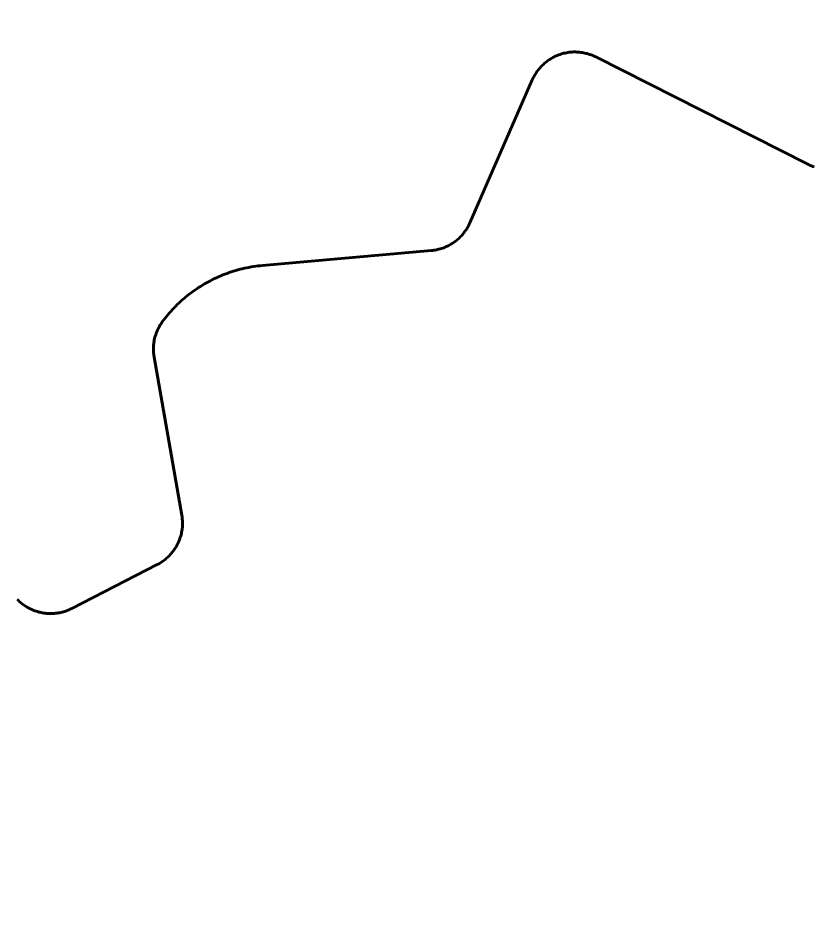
# Model space of a CAD drawing. Extents: x -1643653 to 4543381, y 1624270 to 13878484.
# Drawn here: x 664885 to 666598, y 8952735 to 8954689 of the extents above; entities that cross this region are included whole.
import ezdxf

# ---------------------------------------------------------------- set-up
doc = ezdxf.new("R2010")
doc.units = 0
doc.header["$LTSCALE"] = 200
for name, color, linetype, lineweight in [('1', 7, 'Continuous', 13), ('24', 7, 'Continuous', 25), ('27', 7, 'Continuous', 53), ('28', 7, 'Continuous', 53), ('53', 7, 'Continuous', 106), ('60', 7, 'Continuous', 53)]:
    doc.layers.add(name, color=color, linetype=linetype, lineweight=lineweight)

msp = doc.modelspace()

# ---------------------------------------------------------------- linework, layer by layer
at = {"layer": '1', "lineweight": 25}
msp.add_spline([(814781, 9009175.5), (814787.2, 9009173.4), (814796.9, 9009173.4), (814799.4, 9009172.4), (814805.1, 9009174.5), (814805.6, 9009176.5), (814811.7, 9009179.5), (814811.7, 9009179.5), (814801.5, 9009181), (814790.7, 9009181.5), (814784.1, 9009183.1), (814777.4, 9009185.1), (814778.4, 9009175.5)], degree=3, dxfattribs=at)
at = {"layer": '24'}
msp.add_spline([(665209.5, 8949437.1), (665261.8, 8949907.3), (665888.8, 8950560.5), (666750.9, 8951187.5), (667665.3, 8951814.5), (668344.5, 8952363.1), (668788.7, 8952911.7), (669180.6, 8953564.9), (669154.4, 8954270.2), (669755.3, 8954662.1), (670486.8, 8955027.9), (671218.3, 8955785.5), (671166.1, 8956360.3), (671531.8, 8956726), (671479.6, 8956987.3), (670957.1, 8957405.3), (670695.8, 8957849.4), (671139.9, 8958502.5), (671845.3, 8959207.9), (672394, 8958789.9), (673047.1, 8959234), (673465.1, 8959834.9), (673177.7, 8960461.9), (673987.6, 8960749.3), (675163.2, 8960879.9), (676103.7, 8960906.1), (677253.2, 8961428.6), (677697.4, 8961559.2), (678115.4, 8962133.9), (678611.8, 8962369.1), (678820.8, 8962919.9), (679291, 8963704.1), (679918, 8964226.8), (679944.1, 8964697.3), (679709, 8965272.3), (679291, 8966004.2), (678115.4, 8966945.2)], degree=3, dxfattribs=at)
at = {"layer": '27'}
for points in [[(666049.2, 8954609.8), (666046.5, 8954608.8), (666043.9, 8954607.7), (666041.3, 8954606.6), (666038.8, 8954605.3), (666036.3, 8954604), (666033.8, 8954602.7), (666031.4, 8954601.2), (666029, 8954599.7), (666026.6, 8954598.1), (666024.3, 8954596.5), (666022.1, 8954594.8), (666019.9, 8954593), (666017.7, 8954591.2), (666015.6, 8954589.3), (666013.6, 8954587.3), (666011.6, 8954585.3), (666009.6, 8954583.3), (666007.8, 8954581.2), (666005.9, 8954579), (666004.2, 8954576.8), (666002.5, 8954574.5), (666000.9, 8954572.2), (665999.3, 8954569.8), (665997.8, 8954567.4), (665996.4, 8954565), (665995.1, 8954562.5), (665993.8, 8954560), (665992.6, 8954557.4), (665991.9, 8954556), (665857.4, 8954248), (665856.2, 8954245.4), (665855, 8954242.8), (665853.6, 8954240.3), (665852.3, 8954237.9), (665850.8, 8954235.4), (665849.3, 8954233), (665847.7, 8954230.7), (665846.1, 8954228.4), (665844.3, 8954226.2), (665842.6, 8954224), (665840.7, 8954221.8), (665838.8, 8954219.7), (665836.8, 8954217.7), (665834.8, 8954215.7), (665832.8, 8954213.8), (665830.6, 8954211.9), (665828.5, 8954210.1), (665826.2, 8954208.4), (665824, 8954206.7), (665821.6, 8954205.1), (665819.3, 8954203.5), (665816.8, 8954202), (665814.4, 8954200.6), (665811.9, 8954199.3), (665809.4, 8954198), (665806.8, 8954196.8), (665804.2, 8954195.7), (665801.6, 8954194.6), (665799, 8954193.7), (665796.3, 8954192.8), (665793.6, 8954191.9), (665790.8, 8954191.2), (665788.1, 8954190.5), (665785.3, 8954189.9), (665782.5, 8954189.4), (665779.8, 8954189), (665776.9, 8954188.6), (665774.5, 8954188.4), (665411.1, 8954156.3), (665406.2, 8954155.8), (665401.3, 8954155.2), (665396.5, 8954154.6), (665391.6, 8954153.9), (665386.8, 8954153.1), (665382, 8954152.2), (665377.1, 8954151.3), (665372.3, 8954150.3), (665367.6, 8954149.2), (665362.8, 8954148), (665358.1, 8954146.7), (665353.4, 8954145.4), (665348.7, 8954144), (665344, 8954142.5), (665339.4, 8954140.9), (665334.8, 8954139.3), (665330.2, 8954137.6), (665325.6, 8954135.8), (665321.1, 8954133.9), (665316.6, 8954132), (665312.1, 8954130), (665307.7, 8954127.9), (665303.3, 8954125.8), (665298.9, 8954123.5), (665294.6, 8954121.2), (665290.3, 8954118.9), (665286, 8954116.4), (665281.8, 8954113.9), (665277.7, 8954111.3), (665273.5, 8954108.7), (665269.5, 8954106)], [(665269.5, 8954106), (665273.5, 8954108.7), (665277.7, 8954111.3), (665281.8, 8954113.9), (665286, 8954116.4), (665290.3, 8954118.9), (665294.6, 8954121.2), (665298.9, 8954123.5), (665303.3, 8954125.8), (665307.7, 8954127.9), (665312.1, 8954130), (665316.6, 8954132), (665321.1, 8954133.9), (665325.6, 8954135.8), (665330.2, 8954137.6), (665334.8, 8954139.3), (665339.4, 8954140.9), (665344, 8954142.5), (665348.7, 8954144), (665353.4, 8954145.4), (665358.1, 8954146.7), (665362.8, 8954148), (665367.6, 8954149.2), (665372.3, 8954150.3), (665377.1, 8954151.3), (665382, 8954152.2), (665386.8, 8954153.1), (665391.6, 8954153.9), (665396.5, 8954154.6), (665401.3, 8954155.2), (665406.2, 8954155.8), (665411.1, 8954156.3), (665774.5, 8954188.4), (665776.9, 8954188.6), (665779.8, 8954189), (665782.5, 8954189.4), (665785.3, 8954189.9), (665788.1, 8954190.5), (665790.8, 8954191.2), (665793.6, 8954191.9), (665796.3, 8954192.8), (665799, 8954193.7), (665801.6, 8954194.6), (665804.2, 8954195.7), (665806.8, 8954196.8), (665809.4, 8954198), (665811.9, 8954199.3), (665814.4, 8954200.6), (665816.8, 8954202), (665819.3, 8954203.5), (665821.6, 8954205.1), (665824, 8954206.7), (665826.2, 8954208.4), (665828.5, 8954210.1), (665830.6, 8954211.9), (665832.8, 8954213.8), (665834.8, 8954215.7), (665836.8, 8954217.7), (665838.8, 8954219.7), (665840.7, 8954221.8), (665842.6, 8954224), (665844.3, 8954226.2), (665846.1, 8954228.4), (665847.7, 8954230.7), (665849.3, 8954233), (665850.8, 8954235.4), (665852.3, 8954237.9), (665853.6, 8954240.3), (665855, 8954242.8), (665856.2, 8954245.4), (665857.4, 8954248), (665991.9, 8954556), (665992.6, 8954557.4), (665993.8, 8954560), (665995.1, 8954562.5), (665996.4, 8954565), (665997.8, 8954567.4), (665999.3, 8954569.8), (666000.9, 8954572.2), (666002.5, 8954574.5), (666004.2, 8954576.8), (666005.9, 8954579), (666007.8, 8954581.2), (666009.6, 8954583.3), (666011.6, 8954585.3), (666013.6, 8954587.3), (666015.6, 8954589.3), (666017.7, 8954591.2), (666019.9, 8954593), (666022.1, 8954594.8), (666024.3, 8954596.5), (666026.6, 8954598.1), (666029, 8954599.7), (666031.4, 8954601.2), (666033.8, 8954602.7), (666036.3, 8954604), (666038.8, 8954605.3), (666041.3, 8954606.6), (666043.9, 8954607.7), (666046.5, 8954608.8), (666049.2, 8954609.8)], [(666598.2, 8954368.8), (666595.5, 8954369.7), (666592.8, 8954370.7), (666590.2, 8954371.7), (666587.6, 8954372.9), (666585, 8954374.1), (666583.2, 8954374.9), (666128.8, 8954605.2), (666126.2, 8954606.4), (666123.7, 8954607.6), (666121, 8954608.7), (666118.4, 8954609.7), (666115.7, 8954610.6), (666113.1, 8954611.5), (666110.3, 8954612.3), (666107.6, 8954613), (666104.8, 8954613.7), (666102.1, 8954614.2), (666099.3, 8954614.7), (666096.5, 8954615.1), (666093.7, 8954615.4), (666090.9, 8954615.7), (666088, 8954615.8), (666085.2, 8954615.9), (666082.4, 8954615.9), (666079.6, 8954615.9), (666076.7, 8954615.7), (666073.9, 8954615.5), (666071.1, 8954615.2), (666068.3, 8954614.8), (666065.5, 8954614.3), (666062.7, 8954613.7), (666060, 8954613.1), (666057.2, 8954612.4), (666054.5, 8954611.6), (666051.8, 8954610.8), (666049.2, 8954609.8)], [(666049.2, 8954609.8), (666051.8, 8954610.8), (666054.5, 8954611.6), (666057.2, 8954612.4), (666060, 8954613.1), (666062.7, 8954613.7), (666065.5, 8954614.3), (666068.3, 8954614.8), (666071.1, 8954615.2), (666073.9, 8954615.5), (666076.7, 8954615.7), (666079.6, 8954615.9), (666082.4, 8954615.9), (666085.2, 8954615.9), (666088, 8954615.8), (666090.9, 8954615.7), (666093.7, 8954615.4), (666096.5, 8954615.1), (666099.3, 8954614.7), (666102.1, 8954614.2), (666104.8, 8954613.7), (666107.6, 8954613), (666110.3, 8954612.3), (666113.1, 8954611.5), (666115.7, 8954610.6), (666118.4, 8954609.7), (666121, 8954608.7), (666123.7, 8954607.6), (666126.2, 8954606.4), (666128.8, 8954605.2), (666583.2, 8954374.9), (666585, 8954374.1), (666587.6, 8954372.9), (666590.2, 8954371.7), (666592.8, 8954370.7), (666595.5, 8954369.7), (666598.2, 8954368.8)], [(665269.5, 8954106), (665265.4, 8954103.2), (665261.4, 8954100.4), (665257.5, 8954097.5), (665253.6, 8954094.5), (665249.8, 8954091.5), (665246, 8954088.4), (665242.2, 8954085.2), (665238.5, 8954082), (665234.9, 8954078.7), (665231.3, 8954075.4), (665227.8, 8954072), (665224.3, 8954068.5), (665220.9, 8954065), (665217.5, 8954061.5), (665214.2, 8954057.8), (665211, 8954054.2), (665207.8, 8954050.4), (665204.7, 8954046.7), (665204.2, 8954046.1), (665198.6, 8954039.2), (665196.9, 8954037), (665195.2, 8954034.7), (665193.6, 8954032.4), (665192, 8954030), (665190.5, 8954027.6), (665189.1, 8954025.2), (665187.8, 8954022.7), (665186.5, 8954020.2), (665185.3, 8954017.6), (665184.2, 8954015), (665183.1, 8954012.4), (665182.1, 8954009.7), (665181.2, 8954007.1), (665180.4, 8954004.3), (665179.6, 8954001.6), (665179, 8953998.9), (665178.3, 8953996.1), (665177.8, 8953993.3), (665177.4, 8953990.5), (665177, 8953987.7), (665176.7, 8953984.9), (665176.5, 8953982.1), (665176.4, 8953979.3), (665176.4, 8953976.5), (665176.4, 8953973.6), (665176.5, 8953970.8), (665176.7, 8953968), (665177, 8953965.2), (665177.3, 8953962.3), (665177.8, 8953959.6), (665177.9, 8953959.1), (665237.4, 8953618.5), (665237.9, 8953615.7), (665238.2, 8953612.9), (665238.5, 8953610.1), (665238.8, 8953607.3), (665238.9, 8953604.4), (665238.9, 8953601.6), (665238.9, 8953598.8), (665238.8, 8953596), (665238.6, 8953593.1), (665238.3, 8953590.3), (665238, 8953587.5), (665237.6, 8953584.7), (665237, 8953581.9), (665236.5, 8953579.2), (665235.8, 8953576.4), (665235.1, 8953573.7), (665234.2, 8953571), (665233.3, 8953568.3), (665232.4, 8953565.6), (665231.3, 8953563), (665230.2, 8953560.4), (665229, 8953557.8), (665227.8, 8953555.3), (665226.4, 8953552.8), (665225, 8953550.4), (665223.5, 8953548), (665222, 8953545.6), (665220.4, 8953543.3), (665218.7, 8953541), (665217, 8953538.8), (665215.2, 8953536.6), (665213.3, 8953534.4), (665211.4, 8953532.4), (665209.4, 8953530.3), (665207.4, 8953528.4), (665205.3, 8953526.5), (665203.2, 8953524.6), (665201, 8953522.8), (665198.7, 8953521.1), (665196.4, 8953519.5), (665194.1, 8953517.9), (665191.7, 8953516.3), (665189.3, 8953514.9), (665186.8, 8953513.5), (665184.6, 8953512.3), (665000.9, 8953417.9), (664998.3, 8953416.7), (664995.8, 8953415.5)], [(664995.8, 8953415.5), (664998.3, 8953416.7), (665000.9, 8953417.9), (665184.6, 8953512.3), (665186.8, 8953513.5), (665189.3, 8953514.9), (665191.7, 8953516.3), (665194.1, 8953517.9), (665196.4, 8953519.5), (665198.7, 8953521.1), (665201, 8953522.8), (665203.2, 8953524.6), (665205.3, 8953526.5), (665207.4, 8953528.4), (665209.4, 8953530.3), (665211.4, 8953532.4), (665213.3, 8953534.4), (665215.2, 8953536.6), (665217, 8953538.8), (665218.7, 8953541), (665220.4, 8953543.3), (665222, 8953545.6), (665223.5, 8953548), (665225, 8953550.4), (665226.4, 8953552.8), (665227.8, 8953555.3), (665229, 8953557.8), (665230.2, 8953560.4), (665231.3, 8953563), (665232.4, 8953565.6), (665233.3, 8953568.3), (665234.2, 8953571), (665235.1, 8953573.7), (665235.8, 8953576.4), (665236.5, 8953579.2), (665237, 8953581.9), (665237.6, 8953584.7), (665238, 8953587.5), (665238.3, 8953590.3), (665238.6, 8953593.1), (665238.8, 8953596), (665238.9, 8953598.8), (665238.9, 8953601.6), (665238.9, 8953604.4), (665238.8, 8953607.3), (665238.5, 8953610.1), (665238.2, 8953612.9), (665237.9, 8953615.7), (665237.4, 8953618.5), (665177.9, 8953959.1), (665177.8, 8953959.6), (665177.3, 8953962.3), (665177, 8953965.2), (665176.7, 8953968), (665176.5, 8953970.8), (665176.4, 8953973.6), (665176.4, 8953976.5), (665176.4, 8953979.3), (665176.5, 8953982.1), (665176.7, 8953984.9), (665177, 8953987.7), (665177.4, 8953990.5), (665177.8, 8953993.3), (665178.3, 8953996.1), (665179, 8953998.9), (665179.6, 8954001.6), (665180.4, 8954004.3), (665181.2, 8954007.1), (665182.1, 8954009.7), (665183.1, 8954012.4), (665184.2, 8954015), (665185.3, 8954017.6), (665186.5, 8954020.2), (665187.8, 8954022.7), (665189.1, 8954025.2), (665190.5, 8954027.6), (665192, 8954030), (665193.6, 8954032.4), (665195.2, 8954034.7), (665196.9, 8954037), (665198.6, 8954039.2), (665204.2, 8954046.1), (665204.7, 8954046.7), (665207.8, 8954050.4), (665211, 8954054.2), (665214.2, 8954057.8), (665217.5, 8954061.5), (665220.9, 8954065), (665224.3, 8954068.5), (665227.8, 8954072), (665231.3, 8954075.4), (665234.9, 8954078.7), (665238.5, 8954082), (665242.2, 8954085.2), (665246, 8954088.4), (665249.8, 8954091.5), (665253.6, 8954094.5), (665257.5, 8954097.5), (665261.4, 8954100.4), (665265.4, 8954103.2), (665269.5, 8954106)], [(664995.8, 8953415.5), (664993.2, 8953414.3), (664990.6, 8953413.3), (664987.9, 8953412.3), (664985.2, 8953411.5), (664982.5, 8953410.7), (664979.8, 8953409.9), (664977, 8953409.3), (664974.2, 8953408.7), (664971.5, 8953408.2), (664968.7, 8953407.8), (664965.8, 8953407.4), (664963, 8953407.2), (664960.2, 8953407), (664957.4, 8953406.9), (664954.6, 8953406.8), (664951.7, 8953406.9), (664948.9, 8953407), (664946.1, 8953407.3), (664943.3, 8953407.6), (664940.5, 8953407.9), (664937.7, 8953408.4), (664934.9, 8953408.9), (664932.1, 8953409.5), (664929.4, 8953410.2), (664926.7, 8953411), (664924, 8953411.8), (664921.3, 8953412.8), (664918.7, 8953413.8), (664916, 8953414.8), (664913.5, 8953416), (664910.9, 8953417.2), (664908.4, 8953418.5), (664905.9, 8953419.8), (664903.5, 8953421.3), (664901.1, 8953422.8), (664898.7, 8953424.3), (664896.4, 8953426), (664894.1, 8953427.7), (664891.9, 8953429.4), (664889.7, 8953431.2), (664887.6, 8953433.1), (664885.6, 8953435.1), (664883.6, 8953437)], [(664883.6, 8953437), (664885.6, 8953435.1), (664887.6, 8953433.1), (664889.7, 8953431.2), (664891.9, 8953429.4), (664894.1, 8953427.7), (664896.4, 8953426), (664898.7, 8953424.3), (664901.1, 8953422.8), (664903.5, 8953421.3), (664905.9, 8953419.8), (664908.4, 8953418.5), (664910.9, 8953417.2), (664913.5, 8953416), (664916, 8953414.8), (664918.7, 8953413.8), (664921.3, 8953412.8), (664924, 8953411.8), (664926.7, 8953411), (664929.4, 8953410.2), (664932.1, 8953409.5), (664934.9, 8953408.9), (664937.7, 8953408.4), (664940.5, 8953407.9), (664943.3, 8953407.6), (664946.1, 8953407.3), (664948.9, 8953407), (664951.7, 8953406.9), (664954.6, 8953406.8), (664957.4, 8953406.9), (664960.2, 8953407), (664963, 8953407.2), (664965.8, 8953407.4), (664968.7, 8953407.8), (664971.5, 8953408.2), (664974.2, 8953408.7), (664977, 8953409.3), (664979.8, 8953409.9), (664982.5, 8953410.7), (664985.2, 8953411.5), (664987.9, 8953412.3), (664990.6, 8953413.3), (664993.2, 8953414.3), (664995.8, 8953415.5)]]:
    msp.add_lwpolyline(points, dxfattribs=at)
msp.add_spline([(665261.8, 8949907.3), (665888.8, 8950560.5), (666750.9, 8951187.5), (667665.3, 8951814.5), (668344.5, 8952363.1), (668788.7, 8952911.7), (669180.6, 8953564.9), (669154.4, 8954270.2), (669755.3, 8954662.1), (670486.8, 8955027.9), (671218.3, 8955785.5), (671166.1, 8956360.3), (671531.8, 8956726), (671479.6, 8956987.3), (670957.1, 8957405.3), (670695.8, 8957849.4), (671139.9, 8958502.5), (671845.3, 8959207.9), (672394, 8958789.9), (673047.1, 8959234), (673465.1, 8959834.9), (673177.7, 8960461.9), (673987.6, 8960749.3), (675163.2, 8960879.9), (676103.7, 8960906.1), (676174.9, 8960921)], degree=3, dxfattribs=at)
at = {"layer": '28'}
for points in [[(676174.9, 8960921), (676103.7, 8960906.1), (675163.2, 8960879.9), (673987.6, 8960749.3), (673177.7, 8960461.9), (673465.1, 8959834.9), (673047.1, 8959234), (672394, 8958789.9), (671845.3, 8959207.9), (671139.9, 8958502.5), (670695.8, 8957849.4), (670957.1, 8957405.3), (671479.6, 8956987.3), (671531.8, 8956726), (671166.1, 8956360.3), (671218.3, 8955785.5), (670486.8, 8955027.9), (669755.3, 8954662.1), (669154.4, 8954270.2), (669180.6, 8953564.9), (668788.7, 8952911.7), (668344.5, 8952363.1), (667665.3, 8951814.5), (666750.9, 8951187.5), (665888.8, 8950560.5), (665261.8, 8949907.3), (665209.5, 8949437.1)], [(665209.5, 8949437.1), (665261.8, 8949907.3), (665888.8, 8950560.5), (666750.9, 8951187.5), (667665.3, 8951814.5), (668344.5, 8952363.1), (668788.7, 8952911.7), (669180.6, 8953564.9), (669154.4, 8954270.2), (669755.3, 8954662.1), (670486.8, 8955027.9), (671218.3, 8955785.5), (671166.1, 8956360.3), (671531.8, 8956726), (671479.6, 8956987.3), (670957.1, 8957405.3), (670695.8, 8957849.4), (671139.9, 8958502.5), (671845.3, 8959207.9), (672394, 8958789.9), (673047.1, 8959234), (673465.1, 8959834.9), (673177.7, 8960461.9), (673987.6, 8960749.3), (675163.2, 8960879.9), (676103.7, 8960906.1), (676174.9, 8960921)], [(665209.5, 8949437.1), (665261.8, 8949907.3), (665888.8, 8950560.5), (666750.9, 8951187.5), (667665.3, 8951814.5), (668344.5, 8952363.1), (668788.7, 8952911.7), (669180.6, 8953564.9), (669154.4, 8954270.2), (669755.3, 8954662.1), (670486.8, 8955027.9), (671218.3, 8955785.5), (671166.1, 8956360.3), (671531.8, 8956726), (671479.6, 8956987.3), (670957.1, 8957405.3), (670695.8, 8957849.4), (671139.9, 8958502.5), (671845.3, 8959207.9), (672394, 8958789.9), (673047.1, 8959234), (673465.1, 8959834.9), (673177.7, 8960461.9), (673987.6, 8960749.3), (675163.2, 8960879.9), (676103.7, 8960906.1), (676174.9, 8960921)], [(676174.9, 8960894.8), (676103.7, 8960879.9), (675163.2, 8960853.8), (673987.6, 8960723.2), (673177.7, 8960435.8), (673465.1, 8959808.8), (673047.1, 8959207.9), (672394, 8958763.8), (671845.3, 8959181.8), (671139.9, 8958476.4), (670695.8, 8957823.2), (670957.1, 8957379.1), (671479.6, 8956961.1), (671531.8, 8956699.9), (671166.1, 8956334.1), (671218.3, 8955759.3), (670486.8, 8955001.7), (669755.3, 8954636), (669154.4, 8954244.1), (669180.6, 8953538.7), (668788.7, 8952885.6), (668344.5, 8952337), (667665.3, 8951788.3), (666750.9, 8951161.3), (665888.8, 8950534.3), (665261.8, 8949881.2), (665209.5, 8949410.9)]]:
    msp.add_spline(points, degree=3, dxfattribs=at)
at = {"layer": '53'}
msp.add_spline([(665209.5, 8949437.1), (665261.8, 8949907.3), (665888.8, 8950560.5), (666750.9, 8951187.5), (667665.3, 8951814.5), (668344.5, 8952363.1), (668788.7, 8952911.7), (669180.6, 8953564.9), (669154.4, 8954270.2), (669755.3, 8954662.1), (670000.9, 8954785.2)], degree=3, dxfattribs=at)
at = {"layer": '60'}
for points in [[(666049.2, 8954609.8), (666046.5, 8954608.8), (666043.9, 8954607.7), (666041.3, 8954606.6), (666038.8, 8954605.3), (666036.3, 8954604), (666033.8, 8954602.7), (666031.4, 8954601.2), (666029, 8954599.7), (666026.6, 8954598.1), (666024.3, 8954596.5), (666022.1, 8954594.8), (666019.9, 8954593), (666017.7, 8954591.2), (666015.6, 8954589.3), (666013.6, 8954587.3), (666011.6, 8954585.3), (666009.6, 8954583.3), (666007.8, 8954581.2), (666005.9, 8954579), (666004.2, 8954576.8), (666002.5, 8954574.5), (666000.9, 8954572.2), (665999.3, 8954569.8), (665997.8, 8954567.4), (665996.4, 8954565), (665995.1, 8954562.5), (665993.8, 8954560), (665992.6, 8954557.4), (665991.9, 8954556), (665857.4, 8954248), (665856.2, 8954245.4), (665855, 8954242.8), (665853.6, 8954240.3), (665852.3, 8954237.9), (665850.8, 8954235.4), (665849.3, 8954233), (665847.7, 8954230.7), (665846.1, 8954228.4), (665844.3, 8954226.2), (665842.6, 8954224), (665840.7, 8954221.8), (665838.8, 8954219.7), (665836.8, 8954217.7), (665834.8, 8954215.7), (665832.8, 8954213.8), (665830.6, 8954211.9), (665828.5, 8954210.1), (665826.2, 8954208.4), (665824, 8954206.7), (665821.6, 8954205.1), (665819.3, 8954203.5), (665816.8, 8954202), (665814.4, 8954200.6), (665811.9, 8954199.3), (665809.4, 8954198), (665806.8, 8954196.8), (665804.2, 8954195.7), (665801.6, 8954194.6), (665799, 8954193.7), (665796.3, 8954192.8), (665793.6, 8954191.9), (665790.8, 8954191.2), (665788.1, 8954190.5), (665785.3, 8954189.9), (665782.5, 8954189.4), (665779.8, 8954189), (665776.9, 8954188.6), (665774.5, 8954188.4), (665411.1, 8954156.3), (665406.2, 8954155.8), (665401.3, 8954155.2), (665396.5, 8954154.6), (665391.6, 8954153.9), (665386.8, 8954153.1), (665382, 8954152.2), (665377.1, 8954151.3), (665372.3, 8954150.3), (665367.6, 8954149.2), (665362.8, 8954148), (665358.1, 8954146.7), (665353.4, 8954145.4), (665348.7, 8954144), (665344, 8954142.5), (665339.4, 8954140.9), (665334.8, 8954139.3), (665330.2, 8954137.6), (665325.6, 8954135.8), (665321.1, 8954133.9), (665316.6, 8954132), (665312.1, 8954130), (665307.7, 8954127.9), (665303.3, 8954125.8), (665298.9, 8954123.5), (665294.6, 8954121.2), (665290.3, 8954118.9), (665286, 8954116.4), (665281.8, 8954113.9), (665277.7, 8954111.3), (665273.5, 8954108.7), (665269.5, 8954106)], [(666598.2, 8954368.8), (666595.5, 8954369.7), (666592.8, 8954370.7), (666590.2, 8954371.7), (666587.6, 8954372.9), (666585, 8954374.1), (666583.2, 8954374.9), (666128.8, 8954605.2), (666126.2, 8954606.4), (666123.7, 8954607.6), (666121, 8954608.7), (666118.4, 8954609.7), (666115.7, 8954610.6), (666113.1, 8954611.5), (666110.3, 8954612.3), (666107.6, 8954613), (666104.8, 8954613.7), (666102.1, 8954614.2), (666099.3, 8954614.7), (666096.5, 8954615.1), (666093.7, 8954615.4), (666090.9, 8954615.7), (666088, 8954615.8), (666085.2, 8954615.9), (666082.4, 8954615.9), (666079.6, 8954615.9), (666076.7, 8954615.7), (666073.9, 8954615.5), (666071.1, 8954615.2), (666068.3, 8954614.8), (666065.5, 8954614.3), (666062.7, 8954613.7), (666060, 8954613.1), (666057.2, 8954612.4), (666054.5, 8954611.6), (666051.8, 8954610.8), (666049.2, 8954609.8)], [(665269.5, 8954106), (665265.4, 8954103.2), (665261.4, 8954100.4), (665257.5, 8954097.5), (665253.6, 8954094.5), (665249.8, 8954091.5), (665246, 8954088.4), (665242.2, 8954085.2), (665238.5, 8954082), (665234.9, 8954078.7), (665231.3, 8954075.4), (665227.8, 8954072), (665224.3, 8954068.5), (665220.9, 8954065), (665217.5, 8954061.5), (665214.2, 8954057.8), (665211, 8954054.2), (665207.8, 8954050.4), (665204.7, 8954046.7), (665204.2, 8954046.1), (665198.6, 8954039.2), (665196.9, 8954037), (665195.2, 8954034.7), (665193.6, 8954032.4), (665192, 8954030), (665190.5, 8954027.6), (665189.1, 8954025.2), (665187.8, 8954022.7), (665186.5, 8954020.2), (665185.3, 8954017.6), (665184.2, 8954015), (665183.1, 8954012.4), (665182.1, 8954009.7), (665181.2, 8954007.1), (665180.4, 8954004.3), (665179.6, 8954001.6), (665179, 8953998.9), (665178.3, 8953996.1), (665177.8, 8953993.3), (665177.4, 8953990.5), (665177, 8953987.7), (665176.7, 8953984.9), (665176.5, 8953982.1), (665176.4, 8953979.3), (665176.4, 8953976.5), (665176.4, 8953973.6), (665176.5, 8953970.8), (665176.7, 8953968), (665177, 8953965.2), (665177.3, 8953962.3), (665177.8, 8953959.6), (665177.9, 8953959.1), (665237.4, 8953618.5), (665237.9, 8953615.7), (665238.2, 8953612.9), (665238.5, 8953610.1), (665238.8, 8953607.3), (665238.9, 8953604.4), (665238.9, 8953601.6), (665238.9, 8953598.8), (665238.8, 8953596), (665238.6, 8953593.1), (665238.3, 8953590.3), (665238, 8953587.5), (665237.6, 8953584.7), (665237, 8953581.9), (665236.5, 8953579.2), (665235.8, 8953576.4), (665235.1, 8953573.7), (665234.2, 8953571), (665233.3, 8953568.3), (665232.4, 8953565.6), (665231.3, 8953563), (665230.2, 8953560.4), (665229, 8953557.8), (665227.8, 8953555.3), (665226.4, 8953552.8), (665225, 8953550.4), (665223.5, 8953548), (665222, 8953545.6), (665220.4, 8953543.3), (665218.7, 8953541), (665217, 8953538.8), (665215.2, 8953536.6), (665213.3, 8953534.4), (665211.4, 8953532.4), (665209.4, 8953530.3), (665207.4, 8953528.4), (665205.3, 8953526.5), (665203.2, 8953524.6), (665201, 8953522.8), (665198.7, 8953521.1), (665196.4, 8953519.5), (665194.1, 8953517.9), (665191.7, 8953516.3), (665189.3, 8953514.9), (665186.8, 8953513.5), (665184.6, 8953512.3), (665000.9, 8953417.9), (664998.3, 8953416.7), (664995.8, 8953415.5)], [(664995.8, 8953415.5), (664993.2, 8953414.3), (664990.6, 8953413.3), (664987.9, 8953412.3), (664985.2, 8953411.5), (664982.5, 8953410.7), (664979.8, 8953409.9), (664977, 8953409.3), (664974.2, 8953408.7), (664971.5, 8953408.2), (664968.7, 8953407.8), (664965.8, 8953407.4), (664963, 8953407.2), (664960.2, 8953407), (664957.4, 8953406.9), (664954.6, 8953406.8), (664951.7, 8953406.9), (664948.9, 8953407), (664946.1, 8953407.3), (664943.3, 8953407.6), (664940.5, 8953407.9), (664937.7, 8953408.4), (664934.9, 8953408.9), (664932.1, 8953409.5), (664929.4, 8953410.2), (664926.7, 8953411), (664924, 8953411.8), (664921.3, 8953412.8), (664918.7, 8953413.8), (664916, 8953414.8), (664913.5, 8953416), (664910.9, 8953417.2), (664908.4, 8953418.5), (664905.9, 8953419.8), (664903.5, 8953421.3), (664901.1, 8953422.8), (664898.7, 8953424.3), (664896.4, 8953426), (664894.1, 8953427.7), (664891.9, 8953429.4), (664889.7, 8953431.2), (664887.6, 8953433.1), (664885.6, 8953435.1), (664883.6, 8953437)]]:
    msp.add_lwpolyline(points, dxfattribs=at)

doc.saveas('drawing.dxf')
